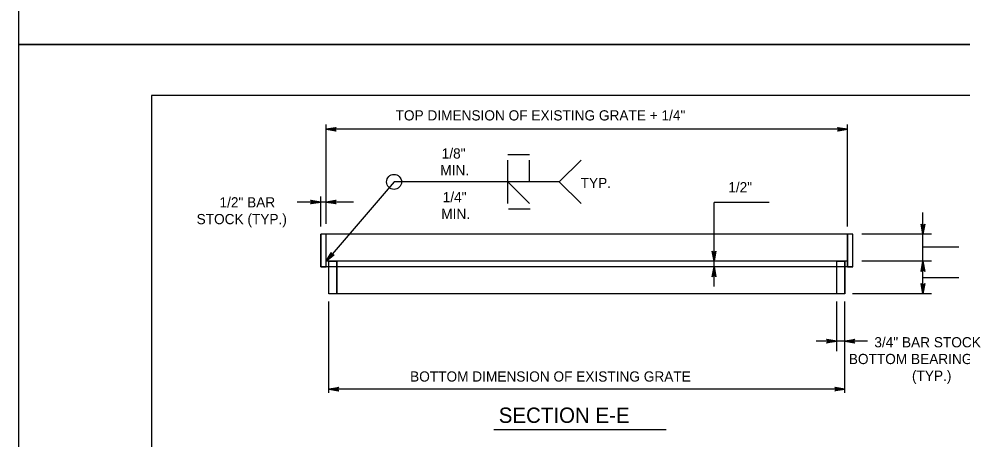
# Model space of a CAD drawing. Extents: x 2087776 to 2104538, y 970919 to 982612.
# Drawn here: x 2090535 to 2091444, y 976385 to 976790 of the extents above; entities that cross this region are included whole.
import ezdxf

# ---------------------------------------------------------------- set-up
doc = ezdxf.new("R2010")
doc.units = 0
doc.layers.add('1', color=7, linetype='Continuous')
doc.layers.add('PLT-BNDY', color=7, linetype='Continuous')

msp = doc.modelspace()

# ---------------------------------------------------------------- linework, layer by layer
at = {"layer": '1'}
for p, q in [((2090830.97, 976592.71), (2090830.97, 976688.64)), ((2091333.55, 976590.29), (2091333.55, 976688.64)), ((2091333.55, 976683.9), (2090830.97, 976683.9)), ((2091006.19, 976659.57), (2091027.18, 976659.57)), ((2091006.19, 976633.22), (2091006.19, 976654.18)), ((2091027.18, 976633.22), (2091027.18, 976654.18)), ((2090896.44, 976633.22), (2090830.97, 976556.66)), ((2091055.77, 976633.22), (2090896.44, 976633.22)), ((2091006.19, 976612.25), (2091006.19, 976633.22)), ((2091006.19, 976633.22), (2091027.18, 976612.22)), ((2090857.3, 976613.81), (2090803.06, 976613.81)), ((2090825.76, 976590.29), (2090825.76, 976619.03)), ((2091006.7, 976607.14), (2091027.69, 976607.14)), ((2091258, 976613.2), (2091204.89, 976613.2)), ((2091204.89, 976532.4), (2091204.89, 976613.2)), ((2091406.28, 976525.41), (2091406.28, 976603.6)), ((2090825.76, 976551.45), (2090825.76, 976582.7)), ((2091338.76, 976582.7), (2090825.76, 976582.7)), ((2090830.97, 976551.45), (2090830.97, 976582.7)), ((2091333.55, 976551.45), (2091333.55, 976582.7)), ((2091338.76, 976551.45), (2091338.76, 976582.7)), ((2091414.34, 976582.7), (2091347.34, 976582.7)), ((2091440.79, 976570.3), (2091406.28, 976570.3)), ((2090833.57, 976551.45), (2090825.76, 976551.45)), ((2091333.55, 976556.66), (2090830.97, 976556.66)), ((2090833.57, 976525.41), (2090833.57, 976556.66)), ((2091330.95, 976551.45), (2090833.57, 976551.45)), ((2090841.38, 976525.41), (2090841.38, 976556.66)), ((2091323.13, 976525.41), (2091323.13, 976556.66)), ((2091330.95, 976525.41), (2091330.95, 976556.66)), ((2091338.76, 976551.45), (2091330.95, 976551.45)), ((2091414.34, 976556.66), (2091347.34, 976556.66)), ((2091440.79, 976540.55), (2091406.28, 976540.55)), ((2091330.95, 976525.41), (2090833.57, 976525.41)), ((2091414.34, 976525.41), (2091338.31, 976525.41)), ((2090833.57, 976429.7), (2090833.57, 976517.89)), ((2091323.13, 976470.09), (2091323.13, 976517.89)), ((2091330.95, 976429.7), (2091330.95, 976517.89)), ((2091352.68, 976479.59), (2091303.47, 976479.59)), ((2091330.95, 976433.49), (2090833.57, 976433.49)), ((2090992.63, 976394.51), (2091158.71, 976394.51))]:
    msp.add_line(p, q, dxfattribs=at)
for points in [[(2093241.55, 974866.19), (2093241.55, 976716.58), (2090662.81, 976716.58), (2090662.81, 974866.19), (2093241.55, 974866.19), (2093241.55, 974952.67), (2092585.39, 974952.67), (2092585.39, 975164.86), (2093241.55, 975164.86), (2093241.55, 975259.89), (2092585.39, 975259.89), (2092585.39, 974866.19), (2092843.92, 974866.19), (2092843.92, 974952.67), (2092843.92, 974866.19), (2093096.55, 974866.19), (2093096.55, 974952.67), (2093096.55, 974912.26), (2093241.55, 974912.26)], [(2090830.97, 976683.9), (2090840.76, 976685.74), (2090840.38, 976685.48), (2090840, 976685.22), (2090839.81, 976684.89), (2090839.61, 976684.56), (2090839.56, 976684.23), (2090839.5, 976683.9), (2090839.56, 976683.58), (2090839.61, 976683.25), (2090839.81, 976682.92), (2090840, 976682.59), (2090840.38, 976682.33), (2090840.76, 976682.07), (2090830.97, 976683.9), (2090840.38, 976682.33), (2090840, 976682.59), (2090830.97, 976683.9), (2090839.81, 976682.92), (2090839.61, 976683.25), (2090830.97, 976683.9), (2090839.56, 976683.58), (2090839.5, 976683.9), (2090830.97, 976683.9), (2090839.56, 976684.23), (2090839.61, 976684.56), (2090830.97, 976683.9), (2090839.81, 976684.89), (2090840, 976685.22), (2090830.97, 976683.9), (2090840.38, 976685.48)], [(2091333.55, 976683.9), (2091323.76, 976682.07), (2091324.14, 976682.33), (2091324.51, 976682.59), (2091324.71, 976682.92), (2091324.9, 976683.25), (2091324.96, 976683.58), (2091325.02, 976683.9), (2091324.96, 976684.23), (2091324.9, 976684.56), (2091324.71, 976684.89), (2091324.51, 976685.22), (2091324.14, 976685.48), (2091323.76, 976685.74), (2091333.55, 976683.9), (2091324.14, 976685.48), (2091324.51, 976685.22), (2091333.55, 976683.9), (2091324.71, 976684.89), (2091324.9, 976684.56), (2091333.55, 976683.9), (2091324.96, 976684.23), (2091325.02, 976683.9), (2091333.55, 976683.9), (2091324.96, 976683.58), (2091324.9, 976683.25), (2091333.55, 976683.9), (2091324.71, 976682.92), (2091324.51, 976682.59), (2091333.55, 976683.9), (2091324.14, 976682.33)], [(2091076.77, 976654.22), (2091055.77, 976633.22), (2091076.77, 976612.22)], [(2090825.76, 976613.81), (2090815.97, 976611.98), (2090816.35, 976612.24), (2090816.73, 976612.5), (2090816.92, 976612.83), (2090817.12, 976613.16), (2090817.17, 976613.48), (2090817.23, 976613.81), (2090817.17, 976614.14), (2090817.12, 976614.47), (2090816.92, 976614.8), (2090816.73, 976615.12), (2090816.35, 976615.39), (2090815.97, 976615.65), (2090825.76, 976613.81), (2090816.35, 976615.39), (2090816.73, 976615.12), (2090825.76, 976613.81), (2090816.92, 976614.8), (2090817.12, 976614.47), (2090825.76, 976613.81), (2090817.17, 976614.14), (2090817.23, 976613.81), (2090825.76, 976613.81), (2090817.17, 976613.48), (2090817.12, 976613.16), (2090825.76, 976613.81), (2090816.92, 976612.83), (2090816.73, 976612.5), (2090825.76, 976613.81), (2090816.35, 976612.24)], [(2090830.97, 976613.81), (2090840.76, 976615.65), (2090840.38, 976615.39), (2090840, 976615.12), (2090839.81, 976614.8), (2090839.61, 976614.47), (2090839.56, 976614.14), (2090839.5, 976613.81), (2090839.56, 976613.48), (2090839.61, 976613.16), (2090839.81, 976612.83), (2090840, 976612.5), (2090840.38, 976612.24), (2090840.76, 976611.98), (2090830.97, 976613.81), (2090840.38, 976612.24), (2090840, 976612.5), (2090830.97, 976613.81), (2090839.81, 976612.83), (2090839.61, 976613.16), (2090830.97, 976613.81), (2090839.56, 976613.48), (2090839.5, 976613.81), (2090830.97, 976613.81), (2090839.56, 976614.14), (2090839.61, 976614.47), (2090830.97, 976613.81), (2090839.81, 976614.8), (2090840, 976615.12), (2090830.97, 976613.81), (2090840.38, 976615.39)], [(2091406.28, 976582.7), (2091404.44, 976592.49), (2091404.7, 976592.11), (2091404.96, 976591.73), (2091405.29, 976591.54), (2091405.62, 976591.34), (2091405.95, 976591.29), (2091406.28, 976591.23), (2091406.6, 976591.29), (2091406.93, 976591.34), (2091407.26, 976591.54), (2091407.59, 976591.73), (2091407.85, 976592.11), (2091408.11, 976592.49), (2091406.28, 976582.7), (2091407.85, 976592.11), (2091407.59, 976591.73), (2091406.28, 976582.7), (2091407.26, 976591.54), (2091406.93, 976591.34), (2091406.28, 976582.7), (2091406.6, 976591.29), (2091406.28, 976591.23), (2091406.28, 976582.7), (2091405.95, 976591.29), (2091405.62, 976591.34), (2091406.28, 976582.7), (2091405.29, 976591.54), (2091404.96, 976591.73), (2091406.28, 976582.7), (2091404.7, 976592.11)], [(2090830.97, 976556.66), (2090835.96, 976565.28), (2090835.91, 976564.82), (2090835.87, 976564.37), (2090835.99, 976564.01), (2090836.11, 976563.64), (2090836.32, 976563.39), (2090836.53, 976563.13), (2090836.82, 976562.96), (2090837.11, 976562.79), (2090837.48, 976562.72), (2090837.86, 976562.65), (2090838.3, 976562.77), (2090838.74, 976562.89), (2090830.97, 976556.66), (2090838.3, 976562.77), (2090837.86, 976562.65), (2090830.97, 976556.66), (2090837.48, 976562.72), (2090837.11, 976562.79), (2090830.97, 976556.66), (2090836.82, 976562.96), (2090836.53, 976563.13), (2090830.97, 976556.66), (2090836.32, 976563.39), (2090836.11, 976563.64), (2090830.97, 976556.66), (2090835.99, 976564.01), (2090835.87, 976564.37), (2090830.97, 976556.66), (2090835.91, 976564.82)], [(2091204.89, 976556.66), (2091203.05, 976566.45), (2091203.32, 976566.07), (2091203.58, 976565.7), (2091203.9, 976565.5), (2091204.23, 976565.31), (2091204.56, 976565.25), (2091204.89, 976565.19), (2091205.22, 976565.25), (2091205.55, 976565.31), (2091205.87, 976565.5), (2091206.2, 976565.7), (2091206.46, 976566.07), (2091206.72, 976566.45), (2091204.89, 976556.66), (2091206.46, 976566.07), (2091206.2, 976565.7), (2091204.89, 976556.66), (2091205.87, 976565.5), (2091205.55, 976565.31), (2091204.89, 976556.66), (2091205.22, 976565.25), (2091204.89, 976565.19), (2091204.89, 976556.66), (2091204.56, 976565.25), (2091204.23, 976565.31), (2091204.89, 976556.66), (2091203.9, 976565.5), (2091203.58, 976565.7), (2091204.89, 976556.66), (2091203.32, 976566.07)], [(2091204.89, 976551.45), (2091206.72, 976541.67), (2091206.46, 976542.04), (2091206.2, 976542.42), (2091205.87, 976542.61), (2091205.55, 976542.81), (2091205.22, 976542.87), (2091204.89, 976542.92), (2091204.56, 976542.87), (2091204.23, 976542.81), (2091203.9, 976542.61), (2091203.58, 976542.42), (2091203.32, 976542.04), (2091203.05, 976541.67), (2091204.89, 976551.45), (2091203.32, 976542.04), (2091203.58, 976542.42), (2091204.89, 976551.45), (2091203.9, 976542.61), (2091204.23, 976542.81), (2091204.89, 976551.45), (2091204.56, 976542.87), (2091204.89, 976542.92), (2091204.89, 976551.45), (2091205.22, 976542.87), (2091205.55, 976542.81), (2091204.89, 976551.45), (2091205.87, 976542.61), (2091206.2, 976542.42), (2091204.89, 976551.45), (2091206.46, 976542.04)], [(2091406.28, 976556.66), (2091408.11, 976546.88), (2091407.85, 976547.26), (2091407.59, 976547.63), (2091407.26, 976547.83), (2091406.93, 976548.02), (2091406.6, 976548.08), (2091406.28, 976548.13), (2091405.95, 976548.08), (2091405.62, 976548.02), (2091405.29, 976547.83), (2091404.96, 976547.63), (2091404.7, 976547.26), (2091404.44, 976546.88), (2091406.28, 976556.66), (2091404.7, 976547.26), (2091404.96, 976547.63), (2091406.28, 976556.66), (2091405.29, 976547.83), (2091405.62, 976548.02), (2091406.28, 976556.66), (2091405.95, 976548.08), (2091406.28, 976548.13), (2091406.28, 976556.66), (2091406.6, 976548.08), (2091406.93, 976548.02), (2091406.28, 976556.66), (2091407.26, 976547.83), (2091407.59, 976547.63), (2091406.28, 976556.66), (2091407.85, 976547.26)], [(2091406.28, 976525.41), (2091404.44, 976535.2), (2091404.7, 976534.82), (2091404.96, 976534.45), (2091405.29, 976534.25), (2091405.62, 976534.06), (2091405.95, 976534), (2091406.28, 976533.94), (2091406.6, 976534), (2091406.93, 976534.06), (2091407.26, 976534.25), (2091407.59, 976534.45), (2091407.85, 976534.82), (2091408.11, 976535.2), (2091406.28, 976525.41), (2091407.85, 976534.82), (2091407.59, 976534.45), (2091406.28, 976525.41), (2091407.26, 976534.25), (2091406.93, 976534.06), (2091406.28, 976525.41), (2091406.6, 976534), (2091406.28, 976533.94), (2091406.28, 976525.41), (2091405.95, 976534), (2091405.62, 976534.06), (2091406.28, 976525.41), (2091405.29, 976534.25), (2091404.96, 976534.45), (2091406.28, 976525.41), (2091404.7, 976534.82)], [(2091323.13, 976479.59), (2091313.35, 976477.75), (2091313.73, 976478.01), (2091314.1, 976478.27), (2091314.3, 976478.6), (2091314.49, 976478.93), (2091314.55, 976479.26), (2091314.6, 976479.59), (2091314.55, 976479.91), (2091314.49, 976480.24), (2091314.3, 976480.57), (2091314.1, 976480.9), (2091313.73, 976481.16), (2091313.35, 976481.42), (2091323.13, 976479.59), (2091313.73, 976481.16), (2091314.1, 976480.9), (2091323.13, 976479.59), (2091314.3, 976480.57), (2091314.49, 976480.24), (2091323.13, 976479.59), (2091314.55, 976479.91), (2091314.6, 976479.59), (2091323.13, 976479.59), (2091314.55, 976479.26), (2091314.49, 976478.93), (2091323.13, 976479.59), (2091314.3, 976478.6), (2091314.1, 976478.27), (2091323.13, 976479.59), (2091313.73, 976478.01)], [(2091330.95, 976479.59), (2091340.73, 976481.42), (2091340.35, 976481.16), (2091339.98, 976480.9), (2091339.78, 976480.57), (2091339.59, 976480.24), (2091339.53, 976479.91), (2091339.48, 976479.59), (2091339.53, 976479.26), (2091339.59, 976478.93), (2091339.78, 976478.6), (2091339.98, 976478.27), (2091340.35, 976478.01), (2091340.73, 976477.75), (2091330.95, 976479.59), (2091340.35, 976478.01), (2091339.98, 976478.27), (2091330.95, 976479.59), (2091339.78, 976478.6), (2091339.59, 976478.93), (2091330.95, 976479.59), (2091339.53, 976479.26), (2091339.48, 976479.59), (2091330.95, 976479.59), (2091339.53, 976479.91), (2091339.59, 976480.24), (2091330.95, 976479.59), (2091339.78, 976480.57), (2091339.98, 976480.9), (2091330.95, 976479.59), (2091340.35, 976481.16)], [(2090833.57, 976433.49), (2090843.36, 976435.32), (2090842.98, 976435.06), (2090842.6, 976434.8), (2090842.41, 976434.47), (2090842.21, 976434.14), (2090842.16, 976433.82), (2090842.1, 976433.49), (2090842.16, 976433.16), (2090842.21, 976432.83), (2090842.41, 976432.5), (2090842.6, 976432.17), (2090842.98, 976431.91), (2090843.36, 976431.65), (2090833.57, 976433.49), (2090842.98, 976431.91), (2090842.6, 976432.17), (2090833.57, 976433.49), (2090842.41, 976432.5), (2090842.21, 976432.83), (2090833.57, 976433.49), (2090842.16, 976433.16), (2090842.1, 976433.49), (2090833.57, 976433.49), (2090842.16, 976433.82), (2090842.21, 976434.14), (2090833.57, 976433.49), (2090842.41, 976434.47), (2090842.6, 976434.8), (2090833.57, 976433.49), (2090842.98, 976435.06)], [(2091330.95, 976433.49), (2091321.16, 976431.65), (2091321.54, 976431.91), (2091321.91, 976432.17), (2091322.11, 976432.5), (2091322.3, 976432.83), (2091322.36, 976433.16), (2091322.42, 976433.49), (2091322.36, 976433.82), (2091322.3, 976434.14), (2091322.11, 976434.47), (2091321.91, 976434.8), (2091321.54, 976435.06), (2091321.16, 976435.32), (2091330.95, 976433.49), (2091321.54, 976435.06), (2091321.91, 976434.8), (2091330.95, 976433.49), (2091322.11, 976434.47), (2091322.3, 976434.14), (2091330.95, 976433.49), (2091322.36, 976433.82), (2091322.42, 976433.49), (2091330.95, 976433.49), (2091322.36, 976433.16), (2091322.3, 976432.83), (2091330.95, 976433.49), (2091322.11, 976432.5), (2091321.91, 976432.17), (2091330.95, 976433.49), (2091321.54, 976431.91)]]:
    msp.add_lwpolyline(points, dxfattribs=at)
for points in [[(2090825.76, 976551.45), (2090830.97, 976551.45), (2090830.97, 976582.7), (2090825.76, 976582.7)], [(2091333.55, 976551.45), (2091338.76, 976551.45), (2091338.76, 976582.7), (2091333.55, 976582.7)], [(2090841.38, 976525.41), (2090833.57, 976525.41), (2090833.57, 976556.66), (2090841.38, 976556.66)], [(2091330.95, 976525.41), (2091323.13, 976525.41), (2091323.13, 976556.66), (2091330.95, 976556.66)]]:
    msp.add_lwpolyline(points, close=True, dxfattribs=at)
msp.add_circle((2090896.44, 976633.22), 7.23, dxfattribs=at)
at = {"layer": 'PLT-BNDY'}
for points in [[(2090534.86, 978714.61), (2093294.05, 978714.61), (2093294.05, 976765.79), (2090534.86, 976765.79)], [(2090534.86, 976765.79), (2093294.05, 976765.79), (2093294.05, 974816.97), (2090534.86, 974816.97)]]:
    msp.add_lwpolyline(points, close=True, dxfattribs=at)

# ---------------------------------------------------------------- texts
at = {"layer": '1'}
for s, height, p in [('TOP DIMENSION OF EXISTING GRATE + 1/4"', 9.8425, (2090897.94, 976692.43)), ('1/8"', 9.843, (2090942.41, 976655.7)), ('MIN.', 9.843, (2090941.01, 976639.56)), ('TYP.', 9.843, (2091076.33, 976627.26)), ('1/2"', 9.843, (2091218.58, 976623.12)), ('1/4"', 9.843, (2090943.37, 976613.59)), ('MIN.', 9.843, (2090941.97, 976597.45)), ('SECTION E-E', 14.7638, (2090997.38, 976400.86))]:
    msp.add_text(s, height=height, dxfattribs=at).set_placement(p)
for s, height, p in [('1/2" BAR', 9.843, (2090728.22, 976608.57)), ('STOCK (TYP.)', 9.8425, (2090706.17, 976592.43)), ('3/4" BAR STOCK', 9.8425, (2091359.38, 976473.68)), ('BOTTOM BEARING BAR', 9.8425, (2091334.77, 976457.53)), ('BOTTOM DIMENSION OF EXISTING GRATE', 9.8425, (2090911.94, 976440.66)), ('(TYP.)', 9.843, (2091395.65, 976441.39))]:
    msp.add_text(s, height=height, rotation=360, dxfattribs=at).set_placement(p)

doc.saveas('drawing.dxf')
